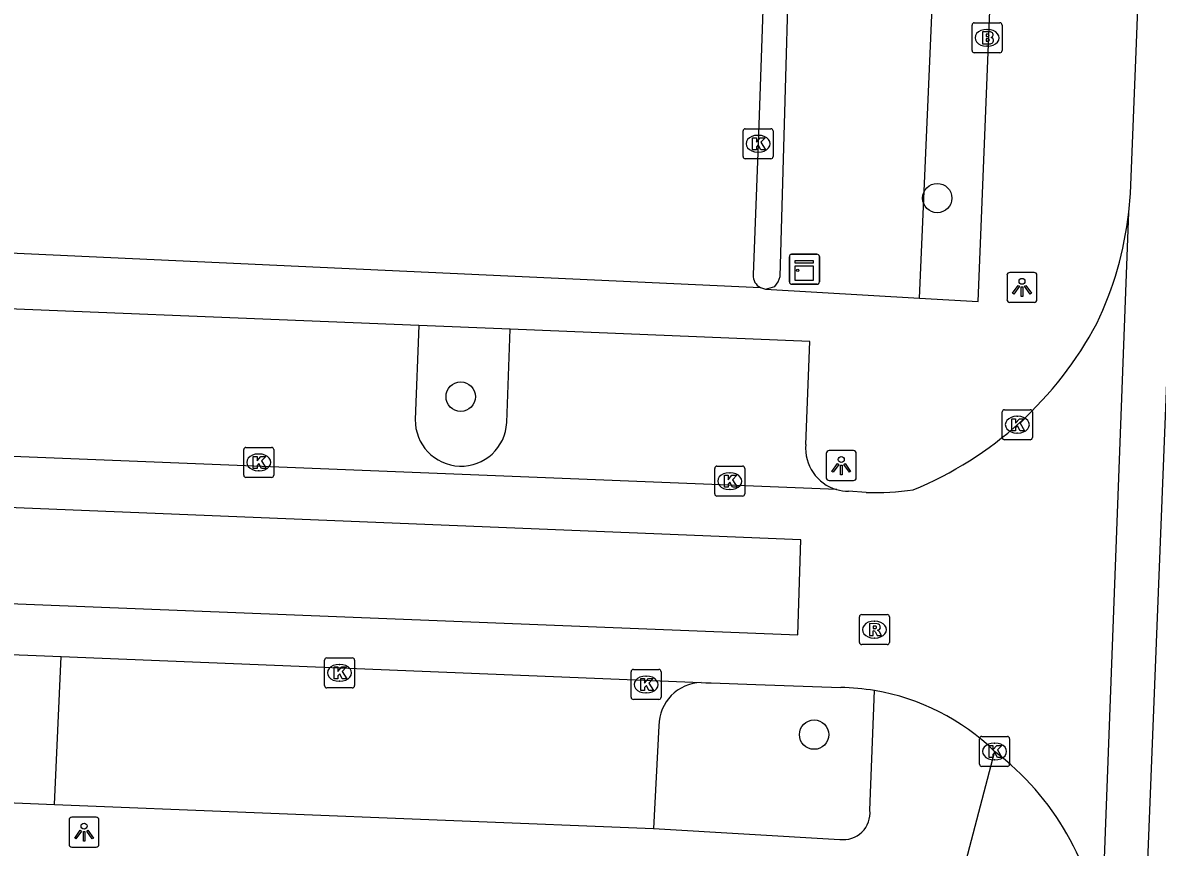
# Model space of a CAD drawing. Extents: x 160732 to 162105, y 387428 to 388479.
# Drawn here: x 161725.24 to 161763.05, y 387541.86 to 387569.35 of the extents above; entities that cross this region are included whole.
import ezdxf

# ---------------------------------------------------------------- set-up
doc = ezdxf.new("R2010")
doc.units = 0
for name, color, linetype in [('IMGEO_Boom', 7, 'Continuous'), ('IMGEO_Brandkraan', 7, 'Continuous'), ('IMGEO_Groenvoorziening', 7, 'Continuous'), ('IMGEO_Kast', 7, 'Continuous'), ('IMGEO_Kolk', 7, 'Continuous'), ('IMGEO_Lichtpunt', 7, 'Continuous'), ('IMGEO_Parkeervlak_open', 7, 'Continuous'), ('IMGEO_Rijbaan_lokaal_gesloten', 7, 'Continuous'), ('IMGEO_Rijbaan_lokaal_open', 7, 'Continuous'), ('IMGEO_Rioolput', 7, 'Continuous'), ('IMGEO_Verkeerseiland_open', 7, 'Continuous'), ('IMGEO_Voetpad_open', 7, 'Continuous')]:
    doc.layers.add(name, color=color, linetype=linetype)

msp = doc.modelspace()

# ---------------------------------------------------------------- linework, layer by layer
at = {"layer": 'IMGEO_Boom'}
for centre in [(161755.716, 387563.5), (161739.839, 387556.88), (161751.614, 387545.614)]:
    msp.add_circle(centre, 0.489, dxfattribs=at)
at = {"layer": 'IMGEO_Brandkraan'}
for p, q in [((161756.877, 387568.416), (161756.877, 387569.268)), ((161756.952, 387569.342), (161757.804, 387569.342)), ((161757.878, 387569.268), (161757.878, 387568.416)), ((161757.365, 387569.122), (161757.39, 387569.122)), ((161757.388, 387568.562), (161757.363, 387568.562)), ((161757.804, 387568.342), (161756.952, 387568.342))]:
    msp.add_line(p, q, dxfattribs=at)
for points in [[(161756.877, 387568.416), (161756.877, 387569.268)], [(161756.952, 387569.342), (161757.804, 387569.342)], [(161757.878, 387569.268), (161757.878, 387568.416)], [(161757.225, 387569.042), (161757.225, 387568.642), (161757.438, 387568.642)], [(161757.456, 387569.042), (161757.225, 387569.042)], [(161757.404, 387568.961), (161757.35, 387568.961), (161757.35, 387568.885)], [(161757.35, 387568.885), (161757.403, 387568.885)], [(161757.412, 387568.809), (161757.35, 387568.809), (161757.35, 387568.728)], [(161757.35, 387568.728), (161757.412, 387568.728)], [(161757.804, 387568.342), (161756.952, 387568.342)]]:
    msp.add_lwpolyline(points, dxfattribs=at)
for centre, radius, start, end in [((161756.954, 387569.266), 0.0765, 91.552, 178.448), ((161756.954, 387569.266), 0.0765, 91.552, 178.448), ((161757.802, 387569.266), 0.0765, 1.552, 88.448), ((161757.802, 387569.266), 0.0765, 1.552, 88.448), ((161757.405, 387568.923), 0.0379, 267.8285, 90.9355), ((161757.46, 387568.897), 0.145, 59.4692, 91.5367), ((161757.485, 387568.944), 0.0922, 285.5137, 58.1501), ((161757.49, 387568.752), 0.105, 301.3115, 78.989), ((161757.413, 387568.768), 0.0404, 269.8759, 90.5077), ((161757.444, 387568.893), 0.251, 268.6676, 293.5347), ((161756.954, 387568.418), 0.0765, 181.552, 268.448), ((161756.954, 387568.418), 0.0765, 181.552, 268.448), ((161757.802, 387568.418), 0.0765, 271.552, 358.448), ((161757.802, 387568.418), 0.0765, 271.552, 358.448)]:
    msp.add_arc(centre, radius, start, end, dxfattribs=at)
for centre, major_axis, ratio, start_param, end_param in [((161757.364, 387568.842), (-0.387, 0.002), 0.722429, 4.712389, 7.853982), ((161757.389, 387568.842), (-0.39, 0.002), 0.717154, 1.570796, 4.712389)]:
    msp.add_ellipse(centre, major_axis=major_axis, ratio=ratio, start_param=start_param, end_param=end_param, dxfattribs=at)
at = {"layer": 'IMGEO_Groenvoorziening'}
msp.add_lwpolyline([(161755.122, 387560.163), (161755.852, 387576.746)], dxfattribs=at)
at = {"layer": 'IMGEO_Kast'}
for p, q in [((161750.791, 387560.703), (161750.791, 387561.544)), ((161750.791, 387561.544), (161750.791, 387560.703)), ((161750.866, 387561.628), (161751.707, 387561.628)), ((161751.707, 387561.628), (161750.866, 387561.628)), ((161751.791, 387561.553), (161751.791, 387560.712)), ((161751.791, 387560.712), (161751.791, 387561.553)), ((161751.716, 387560.628), (161750.875, 387560.628)), ((161750.875, 387560.628), (161751.716, 387560.628))]:
    msp.add_line(p, q, dxfattribs=at)
for points in [[(161750.986, 387561.418), (161751.586, 387561.418), (161751.586, 387561.333), (161750.986, 387561.333), (161750.986, 387561.418)], [(161750.986, 387561.243), (161751.586, 387561.243), (161751.586, 387560.754), (161750.986, 387560.754), (161750.986, 387561.243)]]:
    msp.add_lwpolyline(points, dxfattribs=at)
msp.add_circle((161751.07, 387561.092), 0.0377, dxfattribs=at)
for centre, start, end in [((161750.869, 387561.55), 92.4484, 184.2845), ((161750.869, 387561.55), 92.4484, 184.2845), ((161751.713, 387561.55), 2.4484, 94.2845), ((161751.713, 387561.55), 2.4484, 94.2845), ((161750.869, 387560.706), 182.4484, 274.2845), ((161750.869, 387560.706), 182.4484, 274.2845), ((161751.713, 387560.706), 272.4484, 4.2845), ((161751.713, 387560.706), 272.4484, 4.2845)]:
    msp.add_arc(centre, 0.0779, start, end, dxfattribs=at)
at = {"layer": 'IMGEO_Kolk'}
for p, q in [((161749.246, 387564.885), (161749.246, 387565.737)), ((161749.321, 387565.811), (161750.173, 387565.811)), ((161749.734, 387565.591), (161749.759, 387565.591)), ((161750.247, 387565.737), (161750.247, 387564.885)), ((161750.173, 387564.811), (161749.321, 387564.811)), ((161749.757, 387565.031), (161749.732, 387565.031)), ((161757.885, 387555.52), (161757.885, 387556.372)), ((161757.96, 387556.446), (161758.812, 387556.446)), ((161758.886, 387556.372), (161758.886, 387555.52)), ((161758.373, 387556.226), (161758.398, 387556.226)), ((161758.396, 387555.666), (161758.371, 387555.666)), ((161758.812, 387555.446), (161757.96, 387555.446)), ((161732.608, 387554.263), (161732.608, 387555.115)), ((161732.683, 387555.189), (161733.535, 387555.189)), ((161733.096, 387554.969), (161733.121, 387554.969)), ((161733.609, 387555.115), (161733.609, 387554.263)), ((161748.302, 387553.638), (161748.302, 387554.49)), ((161748.377, 387554.564), (161749.229, 387554.564)), ((161749.303, 387554.49), (161749.303, 387553.638)), ((161733.535, 387554.189), (161732.683, 387554.189)), ((161733.119, 387554.409), (161733.094, 387554.409)), ((161748.79, 387554.344), (161748.815, 387554.344)), ((161748.813, 387553.784), (161748.788, 387553.784)), ((161749.229, 387553.564), (161748.377, 387553.564)), ((161735.3, 387547.247), (161735.3, 387548.099)), ((161735.375, 387548.173), (161736.227, 387548.173)), ((161736.301, 387548.099), (161736.301, 387547.247)), ((161735.788, 387547.953), (161735.813, 387547.953)), ((161745.517, 387546.86), (161745.517, 387547.712)), ((161745.592, 387547.786), (161746.444, 387547.786)), ((161746.518, 387547.712), (161746.518, 387546.86)), ((161735.811, 387547.393), (161735.786, 387547.393)), ((161746.005, 387547.566), (161746.03, 387547.566)), ((161736.227, 387547.173), (161735.375, 387547.173)), ((161746.028, 387547.006), (161746.003, 387547.006)), ((161746.444, 387546.786), (161745.592, 387546.786)), ((161757.128, 387544.628), (161757.128, 387545.48)), ((161757.203, 387545.554), (161758.055, 387545.554)), ((161758.129, 387545.48), (161758.129, 387544.628)), ((161757.616, 387545.334), (161757.641, 387545.334)), ((161757.639, 387544.774), (161757.614, 387544.774)), ((161758.055, 387544.554), (161757.203, 387544.554))]:
    msp.add_line(p, q, dxfattribs=at)
for points in [[(161749.246, 387564.885), (161749.246, 387565.737)], [(161749.321, 387565.811), (161750.173, 387565.811)], [(161749.567, 387565.511), (161749.69, 387565.511), (161749.69, 387565.36), (161749.82, 387565.511), (161749.984, 387565.511), (161749.838, 387565.36), (161749.991, 387565.111), (161749.839, 387565.111), (161749.754, 387565.275), (161749.69, 387565.208), (161749.69, 387565.111), (161749.567, 387565.111), (161749.567, 387565.511)], [(161750.247, 387565.737), (161750.247, 387564.885)], [(161750.173, 387564.811), (161749.321, 387564.811)], [(161757.885, 387555.52), (161757.885, 387556.372)], [(161757.96, 387556.446), (161758.812, 387556.446)], [(161758.886, 387556.372), (161758.886, 387555.52)], [(161758.206, 387556.146), (161758.329, 387556.146), (161758.329, 387555.995), (161758.459, 387556.146), (161758.623, 387556.146), (161758.477, 387555.995), (161758.63, 387555.746), (161758.478, 387555.746), (161758.393, 387555.91), (161758.329, 387555.843), (161758.329, 387555.746), (161758.206, 387555.746), (161758.206, 387556.146)], [(161758.812, 387555.446), (161757.96, 387555.446)], [(161732.608, 387554.263), (161732.608, 387555.115)], [(161732.683, 387555.189), (161733.535, 387555.189)], [(161732.929, 387554.889), (161733.052, 387554.889), (161733.052, 387554.738), (161733.182, 387554.889), (161733.346, 387554.889), (161733.2, 387554.738), (161733.353, 387554.489), (161733.201, 387554.489), (161733.116, 387554.653), (161733.052, 387554.586), (161733.052, 387554.489), (161732.929, 387554.489), (161732.929, 387554.889)], [(161733.609, 387555.115), (161733.609, 387554.263)], [(161748.302, 387553.638), (161748.302, 387554.49)], [(161748.377, 387554.564), (161749.229, 387554.564)], [(161749.303, 387554.49), (161749.303, 387553.638)], [(161733.535, 387554.189), (161732.683, 387554.189)], [(161748.623, 387554.264), (161748.746, 387554.264), (161748.746, 387554.113), (161748.876, 387554.264), (161749.04, 387554.264), (161748.894, 387554.113), (161749.047, 387553.864), (161748.895, 387553.864), (161748.81, 387554.028), (161748.746, 387553.961), (161748.746, 387553.864), (161748.623, 387553.864), (161748.623, 387554.264)], [(161749.229, 387553.564), (161748.377, 387553.564)], [(161735.3, 387547.247), (161735.3, 387548.099)], [(161735.375, 387548.173), (161736.227, 387548.173)], [(161736.301, 387548.099), (161736.301, 387547.247)], [(161735.621, 387547.873), (161735.744, 387547.873), (161735.744, 387547.722), (161735.874, 387547.873), (161736.038, 387547.873), (161735.892, 387547.722), (161736.045, 387547.473), (161735.893, 387547.473), (161735.808, 387547.637), (161735.744, 387547.57), (161735.744, 387547.473), (161735.621, 387547.473), (161735.621, 387547.873)], [(161745.517, 387546.86), (161745.517, 387547.712)], [(161745.592, 387547.786), (161746.444, 387547.786)], [(161746.518, 387547.712), (161746.518, 387546.86)], [(161745.838, 387547.486), (161745.961, 387547.486), (161745.961, 387547.335), (161746.091, 387547.486), (161746.255, 387547.486), (161746.109, 387547.335), (161746.262, 387547.086), (161746.11, 387547.086), (161746.025, 387547.25), (161745.961, 387547.183), (161745.961, 387547.086), (161745.838, 387547.086), (161745.838, 387547.486)], [(161736.227, 387547.173), (161735.375, 387547.173)], [(161746.444, 387546.786), (161745.592, 387546.786)], [(161757.128, 387544.628), (161757.128, 387545.48)], [(161757.203, 387545.554), (161758.055, 387545.554)], [(161758.129, 387545.48), (161758.129, 387544.628)], [(161757.449, 387545.254), (161757.572, 387545.254), (161757.572, 387545.103), (161757.702, 387545.254), (161757.866, 387545.254), (161757.72, 387545.103), (161757.873, 387544.854), (161757.721, 387544.854), (161757.636, 387545.018), (161757.572, 387544.951), (161757.572, 387544.854), (161757.449, 387544.854), (161757.449, 387545.254)], [(161758.055, 387544.554), (161757.203, 387544.554)]]:
    msp.add_lwpolyline(points, dxfattribs=at)
for centre, start, end in [((161749.323, 387565.735), 91.552, 178.448), ((161749.323, 387565.735), 91.552, 178.448), ((161750.171, 387565.735), 1.552, 88.448), ((161750.171, 387565.735), 1.552, 88.448), ((161749.323, 387564.887), 181.552, 268.448), ((161749.323, 387564.887), 181.552, 268.448), ((161750.171, 387564.887), 271.552, 358.448), ((161750.171, 387564.887), 271.552, 358.448), ((161757.962, 387556.37), 91.552, 178.448), ((161757.962, 387556.37), 91.552, 178.448), ((161758.81, 387556.37), 1.552, 88.448), ((161758.81, 387556.37), 1.552, 88.448), ((161757.962, 387555.522), 181.552, 268.448), ((161757.962, 387555.522), 181.552, 268.448), ((161758.81, 387555.522), 271.552, 358.448), ((161758.81, 387555.522), 271.552, 358.448), ((161732.685, 387555.113), 91.552, 178.448), ((161732.685, 387555.113), 91.552, 178.448), ((161733.533, 387555.113), 1.552, 88.448), ((161733.533, 387555.113), 1.552, 88.448), ((161748.379, 387554.488), 91.552, 178.448), ((161748.379, 387554.488), 91.552, 178.448), ((161749.227, 387554.488), 1.552, 88.448), ((161749.227, 387554.488), 1.552, 88.448), ((161732.685, 387554.265), 181.552, 268.448), ((161732.685, 387554.265), 181.552, 268.448), ((161733.533, 387554.265), 271.552, 358.448), ((161733.533, 387554.265), 271.552, 358.448), ((161748.379, 387553.64), 181.552, 268.448), ((161748.379, 387553.64), 181.552, 268.448), ((161749.227, 387553.64), 271.552, 358.448), ((161749.227, 387553.64), 271.552, 358.448), ((161735.377, 387548.097), 91.552, 178.448), ((161735.377, 387548.097), 91.552, 178.448), ((161736.225, 387548.097), 1.552, 88.448), ((161736.225, 387548.097), 1.552, 88.448), ((161745.594, 387547.71), 91.552, 178.448), ((161745.594, 387547.71), 91.552, 178.448), ((161746.442, 387547.71), 1.552, 88.448), ((161746.442, 387547.71), 1.552, 88.448), ((161735.377, 387547.249), 181.552, 268.448), ((161735.377, 387547.249), 181.552, 268.448), ((161736.225, 387547.249), 271.552, 358.448), ((161736.225, 387547.249), 271.552, 358.448), ((161745.594, 387546.862), 181.552, 268.448), ((161745.594, 387546.862), 181.552, 268.448), ((161746.442, 387546.862), 271.552, 358.448), ((161746.442, 387546.862), 271.552, 358.448), ((161757.205, 387545.478), 91.552, 178.448), ((161757.205, 387545.478), 91.552, 178.448), ((161758.053, 387545.478), 1.552, 88.448), ((161758.053, 387545.478), 1.552, 88.448), ((161757.205, 387544.63), 181.552, 268.448), ((161757.205, 387544.63), 181.552, 268.448), ((161758.053, 387544.63), 271.552, 358.448), ((161758.053, 387544.63), 271.552, 358.448)]:
    msp.add_arc(centre, 0.0765, start, end, dxfattribs=at)
for centre, major_axis, ratio, start_param, end_param in [((161749.733, 387565.311), (-0.387, 0.002), 0.722429, 4.712389, 7.853982), ((161749.758, 387565.311), (-0.39, 0.002), 0.717154, 1.570796, 4.712389), ((161758.372, 387555.946), (-0.387, 0.002), 0.722429, 4.712389, 7.853982), ((161758.397, 387555.946), (-0.39, 0.002), 0.717154, 1.570796, 4.712389), ((161733.095, 387554.689), (-0.387, 0.002), 0.722429, 4.712389, 7.853982), ((161733.12, 387554.689), (-0.39, 0.002), 0.717154, 1.570796, 4.712389), ((161748.789, 387554.064), (-0.387, 0.002), 0.722429, 4.712389, 7.853982), ((161748.814, 387554.064), (-0.39, 0.002), 0.717154, 1.570796, 4.712389), ((161735.787, 387547.673), (-0.387, 0.002), 0.722429, 4.712389, 7.853982), ((161735.812, 387547.673), (-0.39, 0.002), 0.717154, 1.570796, 4.712389), ((161746.004, 387547.286), (-0.387, 0.002), 0.722429, 4.712389, 7.853982), ((161746.029, 387547.286), (-0.39, 0.002), 0.717154, 1.570796, 4.712389), ((161757.615, 387545.054), (-0.387, 0.002), 0.722429, 4.712389, 7.853982), ((161757.64, 387545.054), (-0.39, 0.002), 0.717154, 1.570796, 4.712389)]:
    msp.add_ellipse(centre, major_axis=major_axis, ratio=ratio, start_param=start_param, end_param=end_param, dxfattribs=at)
at = {"layer": 'IMGEO_Lichtpunt'}
for p, q in [((161758.042, 387560.926), (161758.042, 387560.119)), ((161758.042, 387560.926), (161758.042, 387560.119)), ((161758.944, 387561.021), (161758.136, 387561.021)), ((161758.944, 387561.021), (161758.136, 387561.021)), ((161759.038, 387560.119), (161759.038, 387560.926)), ((161759.038, 387560.119), (161759.038, 387560.926)), ((161758.136, 387560.025), (161758.944, 387560.025)), ((161758.136, 387560.025), (161758.944, 387560.025)), ((161752.021, 387554.986), (161752.021, 387554.179)), ((161752.021, 387554.986), (161752.021, 387554.179)), ((161752.923, 387555.081), (161752.115, 387555.081)), ((161752.923, 387555.081), (161752.115, 387555.081)), ((161753.017, 387554.179), (161753.017, 387554.986)), ((161753.017, 387554.179), (161753.017, 387554.986)), ((161752.115, 387554.085), (161752.923, 387554.085)), ((161752.115, 387554.085), (161752.923, 387554.085)), ((161726.79, 387542.766), (161726.79, 387541.959)), ((161726.79, 387542.766), (161726.79, 387541.959)), ((161727.692, 387542.861), (161726.884, 387542.861)), ((161727.692, 387542.861), (161726.884, 387542.861)), ((161727.786, 387541.959), (161727.786, 387542.766)), ((161727.786, 387541.959), (161727.786, 387542.766)), ((161726.884, 387541.865), (161727.692, 387541.865)), ((161726.884, 387541.865), (161727.692, 387541.865))]:
    msp.add_line(p, q, dxfattribs=at)
for points in [[(161758.416, 387560.59), (161758.455, 387560.562), (161758.267, 387560.3), (161758.229, 387560.327), (161758.416, 387560.59)], [(161758.518, 387560.542), (161758.565, 387560.542), (161758.565, 387560.22), (161758.518, 387560.22), (161758.518, 387560.542)], [(161758.628, 387560.562), (161758.666, 387560.589), (161758.853, 387560.327), (161758.814, 387560.299), (161758.628, 387560.562)], [(161752.395, 387554.65), (161752.434, 387554.622), (161752.246, 387554.36), (161752.208, 387554.387), (161752.395, 387554.65)], [(161752.497, 387554.602), (161752.544, 387554.602), (161752.544, 387554.28), (161752.497, 387554.28), (161752.497, 387554.602)], [(161752.607, 387554.622), (161752.645, 387554.649), (161752.832, 387554.387), (161752.793, 387554.359), (161752.607, 387554.622)], [(161727.164, 387542.43), (161727.203, 387542.402), (161727.015, 387542.14), (161726.977, 387542.167), (161727.164, 387542.43)], [(161727.266, 387542.382), (161727.313, 387542.382), (161727.313, 387542.06), (161727.266, 387542.06), (161727.266, 387542.382)], [(161727.376, 387542.402), (161727.414, 387542.429), (161727.601, 387542.167), (161727.562, 387542.139), (161727.376, 387542.402)]]:
    msp.add_lwpolyline(points, dxfattribs=at)
for centre in [(161758.541, 387560.724), (161752.52, 387554.784), (161727.289, 387542.564)]:
    msp.add_circle(centre, 0.0994, dxfattribs=at)
for centre, start, end in [((161758.136, 387560.926), 90, 180), ((161758.136, 387560.926), 90, 180), ((161758.944, 387560.926), 0, 90), ((161758.944, 387560.926), 0, 90), ((161758.136, 387560.119), 180, 270), ((161758.136, 387560.119), 180, 270), ((161758.944, 387560.119), 270, 0), ((161758.944, 387560.119), 270, 360), ((161752.115, 387554.986), 90, 180), ((161752.115, 387554.986), 90, 180), ((161752.923, 387554.986), 0, 90), ((161752.923, 387554.986), 0, 90), ((161752.115, 387554.179), 180, 270), ((161752.115, 387554.179), 180, 270), ((161752.923, 387554.179), 270, 0), ((161752.923, 387554.179), 270, 360), ((161726.884, 387542.766), 90, 180), ((161726.884, 387542.766), 90, 180), ((161727.692, 387542.766), 0, 90), ((161727.692, 387542.766), 0, 90), ((161726.884, 387541.959), 180, 270), ((161726.884, 387541.959), 180, 270), ((161727.692, 387541.959), 270, 0), ((161727.692, 387541.959), 270, 360)]:
    msp.add_arc(centre, 0.0946, start, end, dxfattribs=at)
at = {"layer": 'IMGEO_Parkeervlak_open'}
for points in [[(161738.443, 387559.252), (161738.324, 387556.12)], [(161741.374, 387556.016), (161741.491, 387559.128)], [(161746.444, 387545.906), (161746.26, 387542.482)]]:
    msp.add_lwpolyline(points, dxfattribs=at)
for centre, radius, start, end in [((161739.85, 387556.09), 1.526, 178.8578, 357.2364), ((161747.891, 387545.904), 1.447, 91.4552, 179.9099)]:
    msp.add_arc(centre, radius, start, end, dxfattribs=at)
at = {"layer": 'IMGEO_Rijbaan_lokaal_gesloten'}
for points in [[(161761.164, 387501.956), (161767.079, 387650.821)], [(161762.099, 387563.026), (161762.154, 387563.656), (161762.356, 387568.661), (161762.682, 387577.166)], [(161761.185, 387538.832), (161762.099, 387563.026)], [(161691.139, 387549.683), (161691.187, 387551.341), (161722.277, 387550.081), (161751.076, 387548.942), (161751.174, 387552.103), (161722.559, 387553.276), (161691.289, 387554.55), (161691.349, 387556.218)]]:
    msp.add_lwpolyline(points, dxfattribs=at)
at = {"layer": 'IMGEO_Rijbaan_lokaal_open'}
for points in [[(161752.366, 387553.783), (161692.982, 387556.165)], [(161753.348, 387553.686), (161752.765, 387553.726)], [(161719.459, 387548.503), (161721.22, 387548.43), (161726.521, 387548.217)], [(161726.521, 387548.217), (161747.854, 387547.35)], [(161747.854, 387547.35), (161748.012, 387547.345), (161748.181, 387547.339), (161749.668, 387547.286), (161752.5, 387547.185)]]:
    msp.add_lwpolyline(points, dxfattribs=at)
for centre, radius, start, end in [((161750.576, 387564.341), 11.598, 334.3627, 353.4892), ((161750.3, 387565.007), 12.145, 292.3411, 332.0933), ((161752.76, 387555.114), 1.388, 253.5215, 270.2183), ((161753.624, 387562.781), 9.099, 268.2613, 278.1631), ((161752.391, 387539.724), 7.462, 80.4319, 89.161), ((161752.389, 387539.678), 7.507, 45.7312, 80.4757), ((161752.056, 387537.742), 9.194, 6.8111, 52.6866)]:
    msp.add_arc(centre, radius, start, end, dxfattribs=at)
at = {"layer": 'IMGEO_Rioolput'}
for p, q in [((161753.2, 387549.615), (161754.052, 387549.615)), ((161753.125, 387548.689), (161753.125, 387549.541)), ((161753.613, 387549.395), (161753.638, 387549.395)), ((161754.126, 387549.541), (161754.126, 387548.689)), ((161753.636, 387548.835), (161753.611, 387548.835)), ((161754.052, 387548.615), (161753.2, 387548.615))]:
    msp.add_line(p, q, dxfattribs=at)
for points in [[(161753.2, 387549.615), (161754.052, 387549.615)], [(161753.125, 387548.689), (161753.125, 387549.541)], [(161753.714, 387549.313), (161753.462, 387549.315), (161753.462, 387548.915)], [(161753.64, 387549.234), (161753.586, 387549.234), (161753.586, 387549.153)], [(161754.126, 387549.541), (161754.126, 387548.689)], [(161753.462, 387548.915), (161753.586, 387548.915), (161753.586, 387549.077), (161753.597, 387549.077)], [(161753.586, 387549.153), (161753.638, 387549.153)], [(161753.644, 387549.048), (161753.715, 387548.915), (161753.855, 387548.915), (161753.79, 387549.041)], [(161754.052, 387548.615), (161753.2, 387548.615)]]:
    msp.add_lwpolyline(points, dxfattribs=at)
for centre, radius, start, end in [((161753.202, 387549.539), 0.0765, 91.552, 178.448), ((161753.202, 387549.539), 0.0765, 91.552, 178.448), ((161754.05, 387549.539), 0.0765, 1.552, 88.448), ((161754.05, 387549.539), 0.0765, 1.552, 88.448), ((161753.646, 387549.138), 0.0964, 77.0061, 93.1865), ((161753.66, 387549.195), 0.0378, 276.6634, 79.6772), ((161753.713, 387549.203), 0.109, 350.3612, 89.416), ((161753.711, 387549.203), 0.112, 277.5842, 350.9817), ((161753.596, 387549.024), 0.0533, 26.0293, 88.6989), ((161753.622, 387549.342), 0.19, 274.7715, 282.9687), ((161753.695, 387548.988), 0.108, 29.5134, 73.7905), ((161753.202, 387548.691), 0.0765, 181.552, 268.448), ((161753.202, 387548.691), 0.0765, 181.552, 268.448), ((161754.05, 387548.691), 0.0765, 271.552, 358.448), ((161754.05, 387548.691), 0.0765, 271.552, 358.448)]:
    msp.add_arc(centre, radius, start, end, dxfattribs=at)
for centre, major_axis, ratio, start_param, end_param in [((161753.612, 387549.115), (-0.387, 0.002), 0.722429, 4.712389, 7.853982), ((161753.637, 387549.115), (-0.39, 0.002), 0.717154, 1.570796, 4.712389)]:
    msp.add_ellipse(centre, major_axis=major_axis, ratio=ratio, start_param=start_param, end_param=end_param, dxfattribs=at)
at = {"layer": 'IMGEO_Verkeerseiland_open'}
for points in [[(161749.994, 387560.464), (161750.31, 387560.551), (161750.415, 387560.706), (161750.481, 387560.883), (161750.938, 387576.921)], [(161750.175, 387576.571), (161749.963, 387571.377), (161749.745, 387565.312), (161749.585, 387560.937)]]:
    msp.add_lwpolyline(points, dxfattribs=at)
msp.add_arc((161750.033, 387560.914), 0.448, 177.098, 242.6844, dxfattribs=at)
at = {"layer": 'IMGEO_Voetpad_open'}
for points in [[(161715.082, 387655.655), (161695.358, 387656.493), (161695.21, 387652.777), (161695.166, 387651.674), (161695.158, 387651.477), (161694.964, 387646.491), (161694.939, 387645.836), (161692.661, 387585.122), (161692.174, 387571.838), (161692.129, 387570.906), (161691.79, 387563.2), (161723.356, 387561.738), (161749.827, 387560.516)], [(161755.122, 387560.163), (161757.082, 387560.048), (161757.751, 387576.678), (161755.852, 387576.746)], [(161749.827, 387560.516), (161749.994, 387560.464)], [(161749.994, 387560.464), (161755.122, 387560.163)], [(161738.443, 387559.252), (161720.921, 387559.968)], [(161741.491, 387559.128), (161738.443, 387559.252)], [(161751.335, 387555.287), (161751.477, 387558.72), (161741.491, 387559.128)], [(161726.309, 387543.29), (161726.521, 387548.217)], [(161753.472, 387543.098), (161753.631, 387547.082)], [(161757.629, 387545.054), (161756.367, 387540.259)], [(161720.71, 387543.516), (161726.309, 387543.29)], [(161726.309, 387543.29), (161746.26, 387542.482)], [(161746.26, 387542.482), (161752.472, 387542.123)]]:
    msp.add_lwpolyline(points, dxfattribs=at)
for centre, radius, start, end in [((161752.766, 387555.163), 1.437, 175.044, 253.8177), ((161752.588, 387543.004), 0.889, 262.4842, 6.0653)]:
    msp.add_arc(centre, radius, start, end, dxfattribs=at)

doc.saveas('drawing.dxf')
